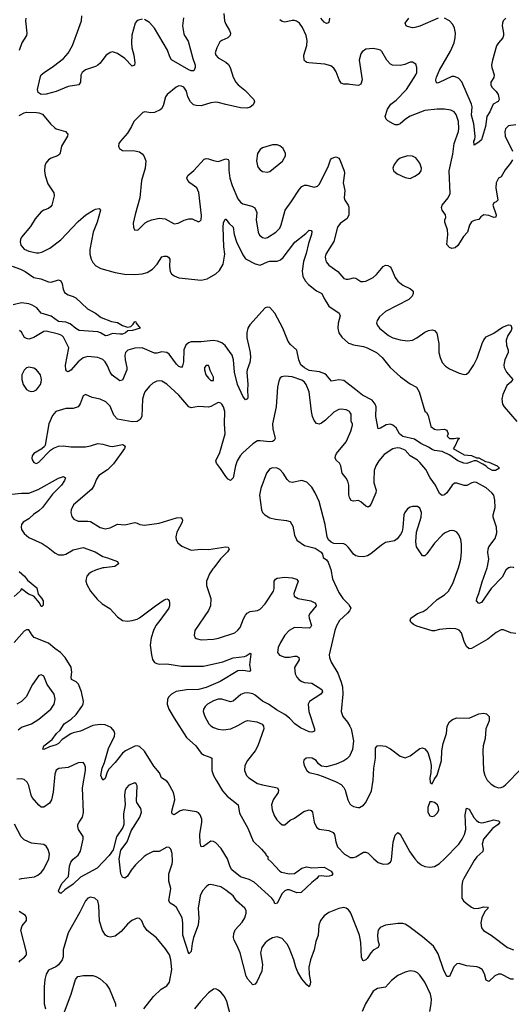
# Model space of a CAD drawing. Header units: inches. Extents: x 1834610 to 2027685, y 642842 to 774116.
# Tile 427 of 632: x 1997314 to 2001313, y 696447 to 704459. Entities that reach past the tile are written whole.
import ezdxf

# ---------------------------------------------------------------- set-up
doc = ezdxf.new("R2010")
doc.units = ezdxf.units.IN
doc.header["$MEASUREMENT"] = 0
for name, color, linetype in [('B9699', 7, 'Continuous'), ('B9790', 7, 'Continuous'), ('C0609', 7, 'Continuous'), ('C0700', 7, 'Continuous')]:
    doc.layers.add(name, color=color, linetype=linetype)

msp = doc.modelspace()

# ---------------------------------------------------------------- linework, layer by layer
at = {"layer": 'B9699', "color": 5}
for points, elevation in [([(1997310.6, 699970), (1997353.4, 699930), (1997377.1, 699897.1), (1997455.1, 699835.1), (1997464.9, 699784.9), (1997492, 699752), (1997504, 699730), (1997504.7, 699695.3), (1997495.3, 699684.7), (1997490, 699684), (1997474.8, 699714.8), (1997430, 699769), (1997385.6, 699785.6), (1997330, 699828), (1997318, 699810), (1997270, 699765.2)], 220), ([(1998002.3, 700000), (1997990, 699998.5), (1997930, 699979.6), (1997897, 699963), (1997876.5, 699950), (1997861.5, 699930), (1997854, 699910), (1997852.9, 699890), (1997861.8, 699861.8), (1997890.2, 699810.2), (1997944.5, 699744.4), (1997986.1, 699706.1), (1998046.9, 699666.9), (1998110, 699600.5), (1998150, 699570.5), (1998190, 699565.3), (1998230, 699570.3), (1998270, 699582.3), (1998290, 699591.7), (1998418.7, 699690), (1998490, 699737.6), (1998510, 699747.7), (1998521.1, 699741.1), (1998530, 699731), (1998532.9, 699710), (1998533.4, 699690), (1998526.7, 699670), (1998455.2, 699570), (1998420.7, 699530), (1998401.6, 699490), (1998382.8, 699430), (1998376.9, 699370), (1998385.3, 699290), (1998394.2, 699254.2), (1998410, 699228.9), (1998430, 699219), (1998450, 699215.5), (1998510, 699216.8), (1998630, 699199.7), (1998810, 699198.3), (1998965.7, 699234.3), (1999050, 699267.6), (1999142.2, 699277.7), (1999157.2, 699282.7), (1999190, 699304.7), (1999195.2, 699295.2), (1999183.1, 699210), (1999193.2, 699166.8), (1999190, 699158), (1999184.7, 699155.3), (1999130, 699163.1), (1999090, 699160.3), (1998946.1, 699073.9), (1998830, 699023.9), (1998768.9, 699008.9), (1998670, 699006.2), (1998588.1, 698991.9), (1998550, 698971), (1998527.4, 698950), (1998517.4, 698930), (1998514.6, 698890), (1998527.6, 698850), (1998570, 698774.9), (1998670, 698619.5), (1998746.7, 698550), (1998790, 698492), (1998810, 698477.6), (1998870, 698456.3), (1998876.3, 698450), (1998877.3, 698350), (1998891.4, 698310), (1998912.8, 698270), (1998965.4, 698185.4), (1999001.7, 698141.7), (1999092.7, 698070), (1999102.9, 698002.9), (1999170, 697880.7), (1999214.1, 697774.1), (1999282, 697710), (1999316, 697670), (1999319.6, 697659.6), (1999332, 697650), (1999334, 697630), (1999363.6, 697603.6), (1999391.3, 697570), (1999430, 697531), (1999443.4, 697523.4), (1999510, 697507.7), (1999550, 697510.8), (1999610, 697556.3), (1999650, 697566.4), (1999690, 697558.7), (1999790, 697563.1), (1999848.4, 697530), (1999862, 697510), (1999850, 697496), (1999832, 697490), (1999808.1, 697488.2), (1999770, 697493.3), (1999744.7, 697490), (1999731, 697470), (1999690, 697439.3), (1999604.2, 697355.8), (1999570, 697354.8), (1999510, 697378.5), (1999490, 697378.5), (1999470, 697370.8), (1999450.2, 697349.8), (1999410, 697269.6), (1999390, 697266), (1999382.2, 697290), (1999366.2, 697310), (1999221.1, 697441), (1999182.2, 697462.3), (1999110, 697485.7), (1999040.4, 697540.4), (1999025.4, 697565.4), (1999005.6, 697630), (1998954.1, 697714.1), (1998910, 697760.4), (1998890, 697773.3), (1998870, 697773.6), (1998810, 697732.3), (1998789.7, 697729.7), (1998782.2, 697762.2), (1998780.8, 697830), (1998797.1, 697930), (1998794.7, 697954.7), (1998783.1, 697990), (1998770, 698005.1), (1998752.3, 698012.3), (1998650, 698031), (1998618.6, 698021.4), (1998570, 697989.6), (1998556, 697996), (1998551.8, 698011.8), (1998554, 698030), (1998575.7, 698110), (1998574.7, 698134.7), (1998565.2, 698170), (1998521.1, 698250), (1998510, 698262.3), (1998468.9, 698288.9), (1998450.5, 698330), (1998404.6, 698384.6), (1998330, 698505.7), (1998290, 698545.1), (1998270, 698550.9), (1998250, 698547.6), (1998176, 698510), (1998150.2, 698490), (1998090, 698413.5), (1998039.8, 698360.2), (1998025.1, 698334.9), (1998010, 698284.5), (1997989.8, 698269.8), (1997975.4, 698310), (1997985.5, 698370), (1998004.8, 698415.2), (1998038.1, 698530), (1998084.6, 698630), (1998087, 698650), (1998083.1, 698670), (1998058.5, 698698.5), (1998010, 698722), (1997970, 698723.8), (1997910, 698716.8), (1997810, 698670.7), (1997750, 698656.2), (1997730, 698647.1), (1997658.9, 698601), (1997630.6, 698569.4), (1997610, 698557.8), (1997557.3, 698542.7), (1997510, 698519.3), (1997503.9, 698523.9), (1997512, 698550), (1997577.9, 698602.1), (1997615.1, 698650), (1997643.1, 698676.9), (1997675.8, 698730), (1997731.9, 698768.1), (1997774.6, 698805.4), (1997820.4, 698870), (1997830.9, 698890), (1997833.5, 698910), (1997815.8, 698990), (1997792, 699052), (1997774, 699070), (1997735.8, 699090), (1997733.8, 699110), (1997739.2, 699150), (1997733.3, 699190), (1997683.7, 699270), (1997647.4, 699310), (1997601.5, 699341.5), (1997550, 699386.6), (1997431.3, 699431.3), (1997414.7, 699450), (1997390, 699494), (1997370, 699495.6), (1997350, 699482.4), (1997270.2, 699390)], 240), ([(1998892.5, 700000), (1998884.9, 699990), (1998858.3, 699950), (1998841.1, 699910), (1998834.9, 699890), (1998834.7, 699854.7), (1998869.1, 699750), (1998865.8, 699690), (1998849.4, 699650.6), (1998740.3, 699490), (1998732.7, 699450), (1998742, 699430), (1998750, 699423.8), (1998791.9, 699411.8), (1998890, 699417.7), (1998932.7, 699427.3), (1999064.5, 699470), (1999089.8, 699490.2), (1999107.2, 699512.8), (1999135.4, 699584.6), (1999150, 699612.4), (1999166, 699630), (1999190, 699643.7), (1999250, 699650.3), (1999270, 699662), (1999310, 699707), (1999378.4, 699810), (1999385, 699830), (1999385.7, 699890), (1999394, 699906), (1999410, 699914.9), (1999470, 699923.6), (1999530, 699916.5), (1999567, 699907), (1999579.3, 699890), (1999544.6, 699790), (1999548, 699768), (1999581, 699750), (1999684, 699730), (1999714.4, 699714.4), (1999722.9, 699702.9), (1999726.7, 699690), (1999676.9, 699630), (1999667.4, 699610), (1999668.9, 699590), (1999687, 699530), (1999682, 699518), (1999671.2, 699508.8), (1999550, 699512.9), (1999507.2, 699490), (1999470, 699449.6), (1999435.3, 699390), (1999416, 699350), (1999410.4, 699310.4), (1999428.1, 699288.2), (1999470, 699273.1), (1999510, 699273.2), (1999550, 699281.3), (1999570, 699280.6), (1999584.7, 699270), (1999587.6, 699250), (1999549.1, 699189.1), (1999556.3, 699136.3), (1999568.3, 699108.3), (1999586.7, 699086.7), (1999610, 699072.9), (1999630, 699066), (1999690, 699059), (1999772.4, 699010), (1999777, 698990), (1999764.2, 698970), (1999672.2, 698910), (1999662.3, 698890), (1999665.2, 698830), (1999711.6, 698690), (1999711.5, 698668.5), (1999690, 698661), (1999670, 698664.8), (1999597.8, 698697.8), (1999552, 698730), (1999510, 698774.2), (1999470, 698804.8), (1999403.5, 698843.5), (1999337.6, 698890), (1999290, 698913.8), (1999230, 698961.5), (1999210, 698972.9), (1999170, 698982.7), (1999139.9, 698980.1), (1999112.3, 698967.7), (1999050, 698912.6), (1999030, 698909.7), (1998959, 698930), (1998930, 698930.7), (1998890, 698917.4), (1998842.4, 698890), (1998822.4, 698870), (1998810.4, 698850), (1998808.2, 698830), (1998821.3, 698790), (1998853.4, 698730), (1998870, 698712), (1998890, 698699.6), (1998930, 698686.3), (1998970, 698680.3), (1999030.7, 698689.3), (1999090, 698716), (1999150, 698750.3), (1999170, 698756), (1999244.6, 698744.6), (1999285.5, 698725.5), (1999298, 698710), (1999300.4, 698690), (1999251.6, 698550), (1999230.3, 698510), (1999167.8, 698430), (1999145.3, 698390), (1999142.8, 698350), (1999159.6, 698310), (1999178.4, 698290), (1999250, 698244.4), (1999290, 698232.4), (1999410.5, 698210), (1999420.3, 698190), (1999416.9, 698170), (1999376.9, 698110), (1999363.1, 698070), (1999368.8, 698030), (1999384.8, 697984.8), (1999407, 697947), (1999430, 697923), (1999450, 697908.4), (1999470, 697908.2), (1999514.9, 697945.1), (1999550, 697962), (1999625.2, 698014.8), (1999670, 698030.3), (1999684.7, 698024.7), (1999696.4, 698010), (1999710.2, 697930.2), (1999730, 697888.4), (1999751.4, 697871.4), (1999830, 697860.8), (1999864, 697844.1), (1999874, 697830), (1999884.7, 697770), (1999900.3, 697730), (1999957.6, 697670), (2000000, 697643.9)], 260), ([(1999839.4, 700000), (1999844.7, 699984.7), (1999859.3, 699910), (1999910, 699798.8), (1999943, 699750), (1999990, 699704), (2000000, 699685.1)], 280), ([(2000000, 699654), (1999998, 699650), (1999980.4, 699630), (1999916.5, 699570), (1999891.9, 699528.1), (1999878.6, 699490), (1999832.8, 699290), (1999834.3, 699270), (1999847.8, 699230), (1999901.9, 699141.9), (1999930.2, 699069.8), (1999939.4, 699030), (1999944, 698970), (1999928.9, 698830), (1999942, 698790), (1999982.2, 698742.2), (2000000, 698709.2)], 280), ([(1997300.6, 698679.4), (1997330, 698703.1), (1997410, 698730.3), (1997470, 698767.4), (1997568, 698850), (1997594.5, 698890), (1997603.5, 698930), (1997596, 698970), (1997538.3, 699050), (1997510, 699117.2), (1997490, 699129.3), (1997470, 699122.7), (1997417.6, 699050), (1997367.2, 698950), (1997330.2, 698909.8), (1997291.1, 698888.9)], 260), ([(2000000, 698471.6), (1999999.3, 698470), (1999975.1, 698444.9), (1999951.5, 698428.5), (1999890, 698400.5), (1999810, 698378.4), (1999770, 698383.7), (1999744, 698404), (1999726.6, 698430), (1999694, 698450), (1999670, 698453.3), (1999644.7, 698450), (1999625.3, 698434.7), (1999623.8, 698416.2), (1999628.7, 698390), (1999650.6, 698350), (1999670, 698333), (1999737.3, 698317.3), (1999781.7, 698301.7), (1999890, 698256.4), (1999930, 698234.9), (1999951.5, 698211.5), (1999963.1, 698190), (1999982.4, 698110), (1999998.8, 698078.8), (2000000, 698077.7)], 280), ([(2000000, 697202), (1999990, 697216.3), (1999970, 697229.7), (1999950, 697234.3), (1999910, 697225.7), (1999830, 697193.1), (1999790, 697167.1), (1999760.7, 697130), (1999748, 697090), (1999741.2, 697010), (1999722.9, 696957.1), (1999708.5, 696890), (1999679.3, 696810), (1999665.6, 696750), (1999669.2, 696689.2), (1999678.8, 696630), (1999678.4, 696610), (1999670, 696589.3), (1999650, 696605.1), (1999610, 696655.8), (1999578, 696710), (1999561, 696750), (1999545.3, 696810), (1999506.9, 696906.9), (1999490, 696937), (1999450, 696981.6), (1999410, 696996.3), (1999370, 696988.2), (1999337.1, 696970), (1999310, 696946.3), (1999283.2, 696910), (1999273.6, 696866.4), (1999288.3, 696770), (1999283.2, 696716.8), (1999243.8, 696630), (1999230, 696612.3), (1999210, 696606.6), (1999170, 696651.8), (1999155.5, 696675.5), (1999106.8, 696866.8), (1999084, 696924), (1999058.5, 696970), (1999053.1, 696990), (1999055.8, 697024.2), (1999067.9, 697052.1), (1999123.9, 697116), (1999145.7, 697150), (1999156.9, 697190), (1999155.4, 697210), (1999144.7, 697230), (1999079.1, 697290), (1999049.7, 697330), (1998990, 697376.4), (1998950, 697403.5), (1998870, 697422.9), (1998850, 697419.5), (1998830, 697402.4), (1998801.5, 697370), (1998782.9, 697330), (1998765, 697230), (1998771, 697149), (1998765.4, 697090), (1998726.9, 696990), (1998716.7, 696943.3), (1998710, 696878), (1998690, 696859), (1998642.1, 697010), (1998642.4, 697110), (1998635.9, 697150), (1998590, 697234.7), (1998570, 697252.6), (1998538, 697270), (1998527.1, 697290), (1998543.7, 697390), (1998527, 697450), (1998526.3, 697510), (1998555.8, 697590), (1998558.2, 697610), (1998553.7, 697673.7), (1998543.7, 697710), (1998530, 697722), (1998510, 697725.1), (1998450, 697691.3), (1998401, 697690), (1998350, 697666.4), (1998326, 697650), (1998257.1, 697582.9), (1998221.5, 697538.5), (1998190, 697489.2), (1998170, 697472.7), (1998150, 697481.2), (1998137.6, 697510), (1998124.7, 697630), (1998138, 697702), (1998189.6, 697770), (1998220.5, 697859.5), (1998293, 697970), (1998305.1, 698010), (1998300.1, 698040.1), (1998268.6, 698088.5), (1998264.2, 698104.2), (1998270, 698226), (1998261.5, 698241.5), (1998250, 698249.3), (1998203, 698230), (1998183.7, 698210), (1998173.1, 698190), (1998166.9, 698150), (1998173.1, 698070), (1998158.3, 697998.3), (1998160.5, 697910), (1998152.7, 697887.3), (1998102.4, 697810), (1998075.6, 697704.4), (1998042, 697658), (1997945.3, 697554.7), (1997810, 697482), (1997750, 697425), (1997681.4, 697378.6), (1997650, 697349.3), (1997636.5, 697356.5), (1997629.7, 697370), (1997656, 697430), (1997711.4, 697488.6), (1997718.8, 697570), (1997730, 697603.8), (1997750, 697627.2), (1997790, 697661.1), (1997807.7, 697692.3), (1997831.5, 697790), (1997830, 697812.3), (1997793.5, 697870), (1997787.1, 697892.9), (1997788.2, 697910), (1997796.9, 697930), (1997824, 697970), (1997833, 698007), (1997824.5, 698210), (1997850.7, 698350), (1997850, 698378), (1997842, 698402), (1997830, 698414.5), (1997790, 698413.3), (1997710, 698374.2), (1997633.1, 698366.9), (1997610, 698352), (1997600.8, 698319.2), (1997586.4, 698173.6), (1997573.7, 698110), (1997555.6, 698084.4), (1997510, 698051.5), (1997490, 698051.5), (1997470, 698067.8), (1997416, 698130), (1997406.4, 698150), (1997390, 698226.6), (1997374.1, 698254.1), (1997350, 698275.4), (1997330, 698282.3), (1997290, 698278.7)], 260), ([(1997310, 697465.5), (1997330, 697472.2), (1997434.6, 697485.4), (1997462.5, 697497.5), (1997490, 697520.5), (1997511.8, 697548.2), (1997551.1, 697630), (1997556.4, 697670), (1997547.2, 697707.2), (1997530, 697734.5), (1997510, 697747.8), (1997410, 697759.8), (1997350, 697784.4), (1997325.1, 697810), (1997272.5, 697912.5)], 280), ([(1998323.7, 696410), (1998402.4, 696510), (1998465.1, 696570), (1998510, 696596.4), (1998532.7, 696627.3), (1998552.1, 696730), (1998544.7, 696810), (1998532.4, 696850), (1998500.4, 696899.6), (1998428.5, 696988.5), (1998350, 697047.8), (1998325.5, 697085.5), (1998306.9, 697126.9), (1998290, 697144.5), (1998270, 697147.6), (1998225.5, 697130), (1998190, 697098.7), (1998139.5, 697040.5), (1998090, 697000.5), (1998050, 696992.8), (1998030, 696998), (1998012, 697010), (1997987.7, 697047.7), (1997964.7, 697124.7), (1997958.3, 697250), (1997950, 697289), (1997925.2, 697310), (1997890, 697318.9), (1997870, 697311.1), (1997849.1, 697290), (1997804.2, 697195.8), (1997709.2, 697030), (1997666.7, 696890), (1997667.5, 696832.5), (1997659.3, 696810), (1997630, 696769.2), (1997608.3, 696751.7), (1997550, 696725.2), (1997528.4, 696691.6), (1997519.5, 696650), (1997514.6, 696590), (1997514, 696450), (1997525.3, 696410)], 280), ([(1997309.4, 696790), (1997317, 696803), (1997354, 696830), (1997369.2, 696850), (1997369.3, 696870.7), (1997324.4, 697050), (1997333.7, 697086.3), (1997369.5, 697130), (1997369.5, 697150), (1997360.9, 697170), (1997310, 697201.6)], 280), ([(1997670, 696364.4), (1997733.7, 696530), (1997769.6, 696650.4), (1997787.6, 696672.4), (1997802.5, 696677.5), (1997830, 696683), (1997910, 696680.5), (1997934.6, 696674.6), (1997970, 696654.8), (1998018.8, 696610), (1998044, 696570), (1998094.8, 696450), (1998094.8, 696430)], 280), ([(1999066.5, 696210), (1999000.5, 696470), (1998979.6, 696510), (1998950, 696546.6), (1998930, 696563.7), (1998910, 696572.7), (1998890, 696569.4), (1998850, 696539.5), (1998784.4, 696470), (1998736.4, 696410)], 280)]:
    msp.add_lwpolyline(points, dxfattribs=dict(at, elevation=elevation))
at = {"layer": 'B9790', "color": 5}
for points, elevation in [([(1997364.2, 704470), (1997361.7, 704450), (1997373.7, 704350), (1997370.4, 704330), (1997332.4, 704270), (1997310, 704209)], 240), ([(1998310, 704463.6), (1998270, 704451.6), (1998252.4, 704430), (1998226.3, 704333.7), (1998222.6, 704270), (1998227.3, 704230), (1998243.2, 704170), (1998250.2, 704109.8), (1998247.7, 704090), (1998230, 704081.1), (1998170, 704142.7), (1998110, 704184.8), (1998070, 704196.4), (1998050, 704191.2), (1998014, 704166), (1997970, 704105.6), (1997951.2, 704088.8), (1997930, 704077.4), (1997850.7, 704050), (1997823.1, 704030), (1997811.6, 704008.5), (1997808.2, 703950), (1997794.8, 703930), (1997710, 703914.7), (1997610, 703874), (1997530, 703852), (1997488.7, 703850), (1997465.8, 703865.8), (1997458, 703890), (1997482.3, 703997.7), (1997489.5, 704010), (1997514.5, 704030), (1997590, 704079.5), (1997670, 704141.8), (1997710, 704186.3), (1997745, 704250), (1997796.8, 704390), (1997816.1, 704450), (1997820.4, 704490)], 240), ([(1998974.5, 704510), (1998980.2, 704450), (1998990, 704422), (1999021.8, 704370), (1999028, 704350), (1999025.3, 704330), (1999006.4, 704310), (1998959.1, 704290), (1998942, 704278), (1998916.9, 704230), (1998905.7, 704190), (1998910.3, 704170), (1998927.6, 704147.6), (1998992.5, 704112.5), (1999013.8, 704093.9), (1999026, 704070), (1999051.3, 703990), (1999072.4, 703950), (1999090.3, 703930), (1999146.2, 703886.2), (1999219.5, 703810), (1999223.7, 703790), (1999213.1, 703766.9), (1999190, 703746.3), (1999161.1, 703738.9), (1999110, 703742.5), (1998990, 703768.5), (1998930, 703786.1), (1998910, 703787.5), (1998870, 703782.3), (1998790, 703759.1), (1998750, 703759.4), (1998727.2, 703767.2), (1998703.5, 703790), (1998682.7, 703830), (1998670, 703876), (1998650, 703909.6), (1998630, 703918.9), (1998610, 703920.5), (1998586, 703910), (1998512.7, 703850), (1998501.3, 703830), (1998481.5, 703758.5), (1998466.6, 703733.4), (1998455.8, 703724.2), (1998410, 703703.5), (1998381.7, 703701.7), (1998331, 703709), (1998316, 703704), (1998244, 703630), (1998224.9, 703590), (1998190, 703536), (1998133.4, 703470), (1998122, 703450), (1998117.3, 703430), (1998120.5, 703420.5), (1998126, 703410), (1998150, 703393.4), (1998250, 703390.4), (1998290, 703382.4), (1998310, 703368.2), (1998324.9, 703350), (1998339.5, 703310), (1998334.4, 703250), (1998305.3, 703150), (1998292.2, 703010), (1998253.2, 702873.2), (1998238, 702802), (1998239.3, 702770), (1998248.7, 702748.7), (1998270, 702744.9), (1998279, 702750), (1998335.2, 702804.8), (1998359.3, 702820.7), (1998388.5, 702831.5), (1998450, 702842.6), (1998498.5, 702838.5), (1998570, 702798.7), (1998603, 702803), (1998652.1, 702827.9), (1998690, 702838.7), (1998717.2, 702837.2), (1998770, 702814.8), (1998779.5, 702820.5), (1998790, 702831.3), (1998794.3, 702865.7), (1998772.5, 703052.5), (1998756.3, 703090), (1998697.6, 703130), (1998681.3, 703150), (1998674.7, 703170), (1998681.6, 703190), (1998730, 703230.4), (1998815.6, 703324.4), (1998830, 703330.3), (1998850, 703327.6), (1998890, 703311.8), (1998930, 703305.5), (1998990, 703325.8), (1999010, 703320.3), (1999016.3, 703310), (1999014.5, 703234.5), (1999023.1, 703170), (1999042.9, 703110), (1999090, 703000.4), (1999110, 702972.9), (1999130, 702959.2), (1999202.1, 702942.1), (1999227.6, 702927.6), (1999242.4, 702890), (1999239.1, 702830), (1999253.1, 702730), (1999265.6, 702705.6), (1999290, 702685.3), (1999310, 702681.7), (1999330, 702687.6), (1999398, 702730), (1999430, 702761.6), (1999442.2, 702790), (1999474, 702910), (1999523.3, 702976.7), (1999590, 703080.4), (1999610, 703102.4), (1999630, 703112.2), (1999650, 703112.2), (1999710, 703096.4), (1999735.8, 703104.2), (1999750, 703117.1), (1999770, 703152.7), (1999827.2, 703270), (1999842.8, 703317.2), (1999851.4, 703328.5), (1999870, 703338), (1999890, 703343), (1999898.7, 703338.7), (1999910, 703330.7), (1999917.4, 703317.4), (1999954, 703230), (1999955.6, 703210), (1999946.5, 703130), (1999959.6, 703070), (1999954.6, 703010), (1999959.5, 702990), (1999987.6, 702950), (1999992.7, 702932.7), (1999991.3, 702870), (1999977.9, 702842.1), (1999920.7, 702799.2), (1999899.7, 702770), (1999870, 702655.1), (1999805.8, 702550), (1999800.3, 702530), (1999800.9, 702510), (1999808.3, 702488.3), (1999830, 702461.3), (1999901.1, 702410), (1999950, 702354), (1999970, 702347), (1999987.2, 702347.2), (2000000, 702350.7)], 260), ([(1998646.4, 704473.6), (1998639.8, 704410), (1998650, 704342.8), (1998654, 704330), (1998684.3, 704284.3), (1998722.6, 704142.6), (1998741.5, 704090), (1998742.9, 704070), (1998730, 704042.3), (1998710, 704042.5), (1998690, 704050.8), (1998550, 704131.5), (1998535.5, 704155.6), (1998515.9, 704210), (1998410, 704391), (1998370, 704434.8), (1998330, 704459.7)], 240), ([(2000000, 703932.1), (1999990, 703933.5), (1999950, 703932.8), (1999930, 703942.4), (1999913.7, 703970), (1999890, 704033.6), (1999870, 704064.2), (1999844.1, 704084.1), (1999797.4, 704097.4), (1999666.9, 704106.9), (1999649.8, 704109.8), (1999638.2, 704118.2), (1999628.9, 704130), (1999625.2, 704170), (1999650.6, 704250), (1999652.3, 704290), (1999646, 704330), (1999616.2, 704396.2), (1999590, 704429.7), (1999566, 704446), (1999550, 704452), (1999530, 704451.9), (1999470, 704438.8), (1999450, 704442.7), (1999430, 704458.7)], 260), ([(1999835.8, 704470), (1999830, 704435.3), (1999822, 704430), (1999810, 704426.6), (1999790, 704439.6), (1999764.2, 704470)], 240), ([(1997310, 703678), (1997350, 703701.6), (1997370, 703706), (1997450, 703703.8), (1997470, 703701.6), (1997498.8, 703690), (1997564.9, 703610), (1997599.9, 703579.9), (1997611.9, 703571.9), (1997686, 703550), (1997707.1, 703527.1), (1997703.8, 703510), (1997653.4, 703430), (1997644.2, 703375.8), (1997637.5, 703362.5), (1997622.8, 703350), (1997570, 703331.3), (1997550, 703317.6), (1997526.7, 703290), (1997518.7, 703270), (1997514.9, 703230), (1997522, 703190), (1997543.9, 703123.9), (1997591.5, 703050), (1997593.6, 703026.4), (1997574.9, 702950), (1997565, 702935), (1997550, 702922.3), (1997511.4, 702908.6), (1997490, 702894), (1997441.5, 702838.5), (1997403.2, 702776.8), (1997328.9, 702690), (1997320.3, 702670), (1997318, 702650), (1997324, 702624), (1997350, 702592.7), (1997390, 702576.5), (1997450, 702561.5), (1997470, 702560.9), (1997493.8, 702566.2), (1997560.1, 702599.9), (1997650, 702668.5), (1997790, 702817.6), (1997852.4, 702870), (1997914, 702910), (1997930, 702917.6), (1997962, 702922), (1997970, 702918), (1997972.7, 702910), (1997945.7, 702810), (1997913.1, 702730), (1997884.4, 702590), (1997886, 702550), (1997895.8, 702510), (1997910, 702482), (1997934.9, 702454.9), (1997975.3, 702435.3), (1998090, 702401.5), (1998167.1, 702387.1), (1998250, 702384.9), (1998309.8, 702390.2), (1998350, 702400.9), (1998395.1, 702430), (1998432.8, 702470), (1998471.3, 702528.7), (1998490, 702535.3), (1998510, 702533.7), (1998525.5, 702525.5), (1998534.9, 702510), (1998534.2, 702450), (1998539.7, 702410), (1998550.2, 702390.2), (1998570, 702373.8), (1998610, 702358.8), (1998790, 702340.2), (1998838.4, 702350), (1998909.8, 702390.2), (1998940.7, 702419.3), (1998968.7, 702470), (1998983.7, 702550), (1998973.8, 702610), (1998969.1, 702770.9), (1998973.1, 702806.9), (1998985.6, 702834.4), (1998990, 702836.3), (1999019.7, 702799.7), (1999051.6, 702770), (1999059.8, 702710), (1999077, 702650), (1999130, 702544.2), (1999150, 702514), (1999230, 702471.8), (1999270, 702462.2), (1999330.5, 702489.5), (1999350, 702493.7), (1999410, 702493.7), (1999436.2, 702503.8), (1999456.6, 702523.4), (1999552.1, 702647.9), (1999641.4, 702718.6), (1999670, 702746.8), (1999684.7, 702744.7), (1999690, 702734), (1999688, 702710), (1999662.5, 702637.5), (1999643.8, 702556.2), (1999622.3, 702490), (1999613.1, 702413.1), (1999618.5, 702370), (1999638.3, 702330), (1999663.4, 702303.4), (1999730, 702252.9), (1999772.1, 702232.1), (1999790.3, 702190), (1999830, 702128.4), (1999914, 702070), (1999921.6, 702050), (1999904, 701990), (1999901.5, 701950), (1999911.7, 701910), (1999935.4, 701875.4), (1999990, 701827.4), (2000000, 701824.1)], 240), ([(1997254.4, 702454.4), (1997320.5, 702430), (1997359.5, 702410), (1997430, 702360.2), (1997486.8, 702350), (1997550, 702325.2), (1997570, 702324), (1997630, 702341.6), (1997650, 702334.8), (1997659.3, 702310), (1997666.7, 702266.7), (1997679.9, 702239.9), (1997710, 702219.1), (1997750, 702207.7), (1997770, 702196.3), (1997866.6, 702106.6), (1997931.3, 702070), (1997976.3, 702036.3), (1998062.5, 702002.5), (1998110, 701996), (1998150.6, 701970.6), (1998190, 701956.3), (1998217.5, 701962.5), (1998238.6, 701981.4), (1998250, 702002), (1998259.6, 701999.6), (1998262, 701990), (1998294, 701950), (1998231.3, 701930), (1998194, 701926), (1998174, 701910), (1998150, 701901.3), (1998130, 701899.6), (1998070, 701906.6), (1998030, 701889.3), (1998012.8, 701887.2), (1997971.7, 701911.7), (1997950, 701918.4), (1997798, 701930), (1997770, 701945.1), (1997723.9, 701983.9), (1997690, 701996.8), (1997630, 702002.6), (1997570, 702045.6), (1997490, 702069.7), (1997453, 702113), (1997416.3, 702136.3), (1997390, 702145.7), (1997330, 702153.6), (1997262.3, 702137.7)], 220), ([(2000000, 701485.1), (1999950, 701522), (1999910, 701527.8), (1999850, 701516.9), (1999810, 701567.1), (1999796.9, 701576.9), (1999752.6, 701592.6), (1999670, 701605.1), (1999630, 701625.2), (1999602.2, 701650), (1999585.1, 701690), (1999569.3, 701769.3), (1999516.9, 701816.9), (1999499.4, 701839.4), (1999455.3, 701950), (1999389.8, 702069.8), (1999350, 702116.9), (1999330, 702119.6), (1999310, 702113.6), (1999185.4, 701974.6), (1999170, 701949.4), (1999163, 701910), (1999162.6, 701870), (1999189.6, 701750), (1999192, 701710), (1999185.4, 701670), (1999163.7, 701610), (1999161.5, 701590), (1999171.2, 701490), (1999166.5, 701446.5), (1999170, 701386), (1999166.4, 701373.6), (1999150, 701365.2), (1999130, 701396), (1999085, 701490), (1999061.3, 701590), (1999052.7, 701690), (1999043.7, 701730), (1998987.1, 701807), (1998958, 701830), (1998923.5, 701843.5), (1998887.8, 701847.8), (1998790, 701836.3), (1998710, 701837), (1998687, 701830), (1998665.2, 701810), (1998650, 701772.3), (1998646.2, 701673.8), (1998638, 701642), (1998630, 701629.7), (1998610, 701637.7), (1998590, 701656.4), (1998530, 701737.3), (1998510, 701750.8), (1998470, 701755.1), (1998430, 701745.3), (1998410, 701745.3), (1998310, 701788.6), (1998250, 701785.6), (1998193.4, 701770), (1998174.9, 701750), (1998170.2, 701729.8), (1998171.9, 701690), (1998186.5, 701630), (1998186.9, 701610), (1998150, 701526.6), (1998130, 701521.3), (1998065.7, 701565.7), (1998049.9, 701589.9), (1998030, 701641.3), (1998010, 701676), (1997990, 701695.1), (1997950, 701709.7), (1997870, 701719.1), (1997830, 701706.4), (1997790, 701675.1), (1997730, 701607.1), (1997710, 701593.3), (1997697.6, 701597.6), (1997688.9, 701608.9), (1997686.7, 701646.7), (1997713, 701790), (1997670, 701875.8), (1997656.9, 701890), (1997630, 701900.2), (1997530, 701923.5), (1997510, 701920.9), (1997430, 701872.9), (1997390, 701859.8), (1997370, 701863.5), (1997353.8, 701873.8), (1997330, 701917), (1997312.7, 701930)], 240), ([(2000000, 701265.2), (1999996.9, 701270), (1999970, 701285.1), (1999930, 701290.9), (1999910, 701287.1), (1999870, 701265.4), (1999801, 701199), (1999770, 701175.6), (1999750, 701168.3), (1999730, 701172.8), (1999710, 701196.2), (1999697.3, 701230), (1999688.1, 701270), (1999668.5, 701430), (1999645.1, 701490), (1999631, 701510), (1999610, 701525.3), (1999530, 701553.3), (1999470, 701558.4), (1999447.7, 701552.3), (1999434.4, 701545.6), (1999422.4, 701517.6), (1999411.9, 701468.2), (1999400.2, 701310), (1999370.2, 701170), (1999372.4, 701130), (1999391.7, 701050), (1999385.5, 701034.5), (1999370, 701025.4), (1999350, 701023.1), (1999270, 701033.1), (1999249.1, 701030.9), (1999210, 701007.6), (1999130, 700935.1), (1999107.9, 700910), (1999083.5, 700870), (1999070.2, 700830), (1999051.9, 700730), (1999030, 700709.4), (1999010, 700720.9), (1998990, 700742.9), (1998948.2, 700808.2), (1998915.1, 700850), (1998909.7, 700870), (1998942.6, 700937.4), (1998985.3, 701090), (1998979.7, 701170), (1998983.1, 701270), (1998971.2, 701310), (1998957.6, 701330), (1998950, 701338.4), (1998930, 701342.9), (1998870, 701311.2), (1998850, 701306.4), (1998770, 701312.1), (1998710, 701300.5), (1998690, 701309.7), (1998610, 701403.9), (1998510, 701494), (1998470, 701516.3), (1998450, 701520.5), (1998430, 701518), (1998398.4, 701501.6), (1998370, 701478), (1998332.8, 701430), (1998323.2, 701410), (1998313.8, 701370), (1998309.1, 701230), (1998294.7, 701205.3), (1998270, 701189), (1998230, 701186.3), (1998110, 701208.5), (1998080.4, 701240.4), (1998050, 701314), (1998014.5, 701350), (1997970, 701371.1), (1997905.1, 701385.1), (1997850, 701409.4), (1997830, 701399), (1997805.9, 701334.1), (1997790, 701309.7), (1997750, 701295.8), (1997690, 701296.1), (1997608, 701270), (1997581.8, 701238.2), (1997551.3, 701170), (1997522, 700998), (1997514.9, 700985.1), (1997493.2, 700966.8), (1997430, 700929.2), (1997416.3, 700910), (1997413, 700890), (1997416.7, 700876.7), (1997430, 700854.8), (1997442, 700850), (1997450, 700848), (1997470, 700857.3), (1997563.9, 700956.1), (1997588.2, 700971.8), (1997630.9, 700989.1), (1997670, 700992.4), (1997730, 700984.4), (1997850, 700984), (1997890, 700990.3), (1997950, 701011.3), (1997990, 701006), (1998047.8, 700987.8), (1998070, 700985.4), (1998150, 701002), (1998159.3, 700999.3), (1998172.2, 700990), (1998167.2, 700970), (1998076.3, 700843.7), (1998030, 700796.5), (1997958, 700750), (1997939.3, 700720.7), (1997920.8, 700670), (1997900.7, 700639.3), (1997752.2, 700510), (1997732.2, 700470), (1997730.4, 700450), (1997737.3, 700417.3), (1997753.7, 700393.7), (1997790, 700378.7), (1997870, 700379.7), (1997890, 700376.2), (1997970, 700326.9), (1998010, 700317.3), (1998050, 700324.9), (1998110, 700354.9), (1998170, 700348.8), (1998250, 700368.7), (1998270, 700363.1), (1998291, 700350), (1998330, 700345.5), (1998450, 700363.5), (1998590, 700405.7), (1998627.5, 700407.5), (1998638, 700390), (1998635.8, 700370), (1998594, 700290), (1998584.4, 700250), (1998587, 700227), (1998601.7, 700201.7), (1998633.8, 700173.8), (1998710, 700143.1), (1998789.7, 700150.3), (1998850, 700149.2), (1998990, 700170.2), (1999010, 700166.8), (1999018.4, 700150), (1999004.9, 700130), (1998947.6, 700072.4), (1998892.5, 700000)], 260), ([(2000000, 700564.3), (1999996.9, 700570), (1999992.1, 700592.1), (1999990.8, 700670), (1999983.2, 700703.2), (1999969, 700729), (1999936.4, 700770), (1999926.6, 700830), (1999916.9, 700850), (1999892.1, 700872.1), (1999881.3, 700890), (1999882.6, 700910), (1999891.2, 700930), (1999970, 701023.8), (2000000, 701091.1)], 260), ([(2000000, 700150.7), (1999987.2, 700167.2), (1999966.6, 700186.6), (1999950, 700193.6), (1999870, 700196.3), (1999846.9, 700206.9), (1999826, 700226), (1999814.7, 700250), (1999798.9, 700350), (1999750, 700539), (1999717.6, 700610), (1999690, 700656), (1999650, 700696), (1999610, 700709.3), (1999530, 700692), (1999510, 700699.5), (1999490, 700718), (1999456.3, 700770), (1999430, 700798.9), (1999408.6, 700808.5), (1999370, 700812.3), (1999350, 700803.5), (1999322, 700770), (1999275.6, 700644.4), (1999264.7, 700590), (1999282, 700470), (1999290.4, 700450), (1999307.7, 700430), (1999350, 700404.4), (1999394.2, 700394.2), (1999484.9, 700384.9), (1999514.4, 700374.4), (1999537.4, 700337.4), (1999550, 700264.7), (1999570, 700224), (1999630, 700181.6), (1999718.3, 700158.3), (1999766.7, 700126.7), (1999777.3, 700110), (1999784.1, 700084.1), (1999810, 700062.8), (1999824.1, 700044.1), (1999839.4, 700000)], 280), ([(1997250, 700597.3), (1997330, 700607.2), (1997390, 700605), (1997465, 700635), (1997630, 700728.4), (1997670, 700740.7), (1997686, 700730), (1997679.3, 700710), (1997653.4, 700670), (1997581.8, 700598.2), (1997499.7, 700490), (1997470, 700462.6), (1997426.1, 700433.9), (1997390, 700397.7), (1997343.6, 700370), (1997330.3, 700350), (1997327.2, 700330), (1997330.2, 700310), (1997350, 700278.3), (1997390, 700244.5), (1997496.7, 700196.7), (1997545, 700165), (1997600, 700120), (1997630, 700104.9), (1997670, 700104), (1997690, 700110.2), (1997750, 700145.8), (1997830, 700165.2), (1997929.3, 700129.3), (1997991.3, 700091.3), (1998030, 700081.2), (1998111, 700050), (1998119.3, 700030), (1998089.1, 700010.9), (1998002.3, 700000)], 240)]:
    msp.add_lwpolyline(points, dxfattribs=dict(at, elevation=elevation))
for points, elevation in [([(1999410, 703441.2), (1999370, 703439.5), (1999290, 703417), (1999270, 703401.2), (1999248.2, 703370), (1999241.6, 703310), (1999248.2, 703270), (1999255.2, 703255.2), (1999270, 703236), (1999290, 703222.8), (1999330, 703217.3), (1999350, 703224), (1999451.2, 703308.8), (1999476, 703350), (1999476, 703370), (1999457.2, 703410), (1999430, 703433.2)], 280), ([(1997390, 701630.9), (1997370, 701624.7), (1997350, 701607), (1997332.9, 701570), (1997331.6, 701530), (1997343.1, 701490), (1997370, 701450.4), (1997390, 701439.5), (1997410, 701434.4), (1997430, 701436.4), (1997450, 701448.2), (1997483.5, 701490), (1997489.7, 701510), (1997492.1, 701532.1), (1997483.5, 701570), (1997451.5, 701610), (1997430, 701624.4)], 260), ([(1998830, 701646), (1998818, 701630), (1998817.1, 701610), (1998828.4, 701570), (1998850, 701540.7), (1998870, 701524), (1998890, 701522), (1998891.3, 701550), (1998863, 701603), (1998855.2, 701635.2), (1998850, 701645.2)], 260)]:
    msp.add_lwpolyline(points, close=True, dxfattribs=dict(at, elevation=elevation))
at = {"layer": 'C0609', "color": 5}
for points, elevation in [([(2001350, 699463.5), (2001310, 699471), (2001250, 699495.1), (2001230, 699493.3), (2001190, 699473.3), (2001121.5, 699418.5), (2000990, 699343.7), (2000970, 699339.3), (2000950, 699359.3), (2000930, 699399.3), (2000909.1, 699469.1), (2000890, 699492.1), (2000861.5, 699501.5), (2000810, 699504.7), (2000730, 699496.8), (2000690, 699485.8), (2000670, 699485.3), (2000544.4, 699524.4), (2000517.8, 699537.8), (2000495.8, 699555.8), (2000489.5, 699570), (2000496.9, 699590), (2000550, 699627.2), (2000595.3, 699644.7), (2000630, 699665.4), (2000710, 699740.3), (2000770, 699779), (2000802.2, 699810), (2000839.1, 699870), (2000883.8, 700000)], 280), ([(2001294.1, 700000), (2001290, 699998.9), (2001270, 699980.5), (2001238, 699922), (2001149.6, 699830.4), (2001070, 699715.6), (2001049.7, 699709.7), (2001030, 699729.2), (2001032.8, 699750), (2001049.8, 699790), (2001075.8, 699884.2), (2001117.3, 700000)], 260), ([(2000000, 699685.1), (2000008, 699670), (2000000, 699654)], 280), ([(2000000, 698077.7), (2000010, 698067.3), (2000030, 698057.3), (2000067.9, 698047.9), (2000078, 698050), (2000110, 698067.3), (2000131.4, 698088.6), (2000174.9, 698185.1), (2000189.6, 698270), (2000195.1, 698370), (2000207.8, 698450), (2000209.6, 698530.4), (2000222, 698550), (2000247.2, 698552.8), (2000290, 698546.4), (2000330, 698526.4), (2000410, 698465.5), (2000450, 698453), (2000490, 698468), (2000570, 698528), (2000590, 698535.5), (2000610, 698527.3), (2000635.6, 698495.6), (2000654.6, 698434.6), (2000660.5, 698390), (2000658.8, 698330), (2000651.3, 698290), (2000652.7, 698252.7), (2000670, 698242), (2000684.7, 698275.3), (2000710, 698312), (2000746.6, 698430), (2000749.5, 698510), (2000758.7, 698570), (2000785.1, 698650), (2000793, 698710), (2000810, 698744.9), (2000834.5, 698765.5), (2000870, 698777.1), (2000970, 698775.5), (2001050, 698810.4), (2001090, 698814.9), (2001111.3, 698810), (2001134, 698790), (2001132.8, 698752.8), (2001106.7, 698690), (2001099.6, 698610), (2001085.8, 698550), (2001082.4, 698510), (2001087.9, 698350), (2001098, 698310), (2001118.4, 698270), (2001150, 698238.4), (2001179.3, 698219.3), (2001210, 698208.5), (2001230, 698210.4), (2001250, 698219.3), (2001270, 698235.5), (2001390, 698361.6)], 280), ([(2000000, 698709.2), (2000010.4, 698690), (2000028.7, 698590), (2000020.3, 698519.7), (2000000, 698471.6)], 280), ([(2000000, 697643.9), (2000002.4, 697642.4), (2000030, 697641.1), (2000050, 697647.2), (2000110, 697684.9), (2000130, 697684.9), (2000150, 697676.5), (2000194, 697630), (2000230, 697601.7), (2000270, 697588.9), (2000310, 697590.4), (2000330, 697603), (2000338.4, 697621.6), (2000352.1, 697767.9), (2000370, 697824.7), (2000390, 697846), (2000410, 697831), (2000487.8, 697687.8), (2000527.4, 697630), (2000550, 697605.3), (2000581.4, 697581.4), (2000610, 697568.8), (2000650, 697563.1), (2000690, 697567.6), (2000730, 697592.7), (2000770, 697631.3), (2000887.1, 697750), (2000913.8, 697790), (2000932.7, 697830), (2000943.5, 697870), (2000938.8, 697990), (2000950, 698044), (2000970, 698035.5), (2001007.8, 697967.8), (2001030, 697942.6), (2001050, 697928.9), (2001070, 697925.2), (2001090, 697927.9), (2001170, 697948.4), (2001210, 697939.1), (2001219.1, 697930), (2001207.3, 697910), (2001161, 697879), (2001087.6, 697790), (2001077.4, 697750), (2001085.3, 697710), (2001082.4, 697690), (2001032.9, 697647.2), (2001010, 697617.6), (2000926, 697470), (2000917.6, 697450), (2000910.2, 697410), (2000912, 697310), (2000924.9, 697290), (2000946, 697270), (2000990, 697236.4), (2001010, 697226.7), (2001048.7, 697228.7), (2001090, 697239.6), (2001118.6, 697238.5), (2001125.5, 697230), (2001098.6, 697201.4), (2001073.6, 697150), (2001066.3, 697110), (2001070.3, 697070), (2001087.5, 697047.5), (2001150.2, 697010.1), (2001281.3, 696910), (2001330, 696890.2)], 260), ([(2001330, 696650.9), (2001310, 696652.9), (2001230, 696691.8), (2001210, 696693.1), (2001180.6, 696679.4), (2001130, 696632), (2001110, 696644), (2001095.7, 696695.7), (2001076.4, 696730), (2001050, 696748.2), (2001033.1, 696753.1), (2000950, 696760.2), (2000890, 696778.2), (2000870, 696776.9), (2000847.1, 696752.9), (2000810, 696673.2), (2000790, 696672.7), (2000762.8, 696730), (2000718.5, 696858.5), (2000681, 696921), (2000590, 696997.7), (2000480.8, 697080.8), (2000450, 697099.2), (2000430, 697105.1), (2000390, 697105.1), (2000291.3, 697090), (2000246.9, 697073.1), (2000231.6, 697050), (2000225, 697010), (2000227.2, 696970), (2000238, 696930), (2000230.5, 696910), (2000190, 696888.5), (2000170, 696866.6), (2000140.7, 696819.3), (2000130, 696808.4), (2000110, 696800.7), (2000104.7, 696804.8), (2000096.1, 696830), (2000090.7, 696950), (2000077.7, 697010), (2000008.4, 697190), (2000000, 697202)], 260), ([(2000650.7, 696390), (2000662.3, 696450), (2000663.7, 696490), (2000656.8, 696530), (2000610, 696627.6), (2000570, 696685.6), (2000550, 696704.2), (2000530, 696713.3), (2000490, 696719.7), (2000450, 696709.7), (2000390, 696681.3), (2000337.6, 696642.4), (2000290, 696588), (2000224.8, 696575.2), (2000190, 696554.5), (2000126.3, 696450), (2000101.3, 696390)], 280)]:
    msp.add_lwpolyline(points, dxfattribs=dict(at, elevation=elevation))
at = {"layer": 'C0609', "color": 5, "elevation": 280}
msp.add_lwpolyline([(2000670, 698095.3), (2000650, 698095.3), (2000634.8, 698050), (2000634.8, 698010), (2000650, 697981), (2000670, 697976), (2000690, 697981), (2000714.2, 698005.8), (2000722.7, 698030), (2000720.9, 698050), (2000712.3, 698070), (2000690, 698089)], close=True, dxfattribs=at)
at = {"layer": 'C0700', "color": 5}
for points, elevation in [([(2000719.1, 704470), (2000570, 704405.6), (2000530, 704395.8), (2000510, 704393.6), (2000470, 704402.7), (2000459, 704410), (2000449.5, 704429.5), (2000480.7, 704470)], 240), ([(2001268.8, 704471.1), (2001247.7, 704450), (2001240.5, 704430), (2001240.3, 704410), (2001251.2, 704350), (2001250.2, 704329.8), (2001243.5, 704310), (2001208.4, 704270), (2001193.8, 704246.2), (2001159.8, 704130), (2001153.5, 704090), (2001155.1, 704070), (2001175, 704010), (2001170.9, 703989.1), (2001147.9, 703950), (2001146, 703930), (2001155.3, 703910), (2001190, 703874.7), (2001207.5, 703850), (2001215.3, 703810), (2001205.9, 703794.1), (2001165.3, 703770), (2001138.8, 703710), (2001114.5, 703670), (2001104.8, 703590), (2001070, 703480.7), (2001050, 703460.9), (2001010, 703438), (2001009.6, 703469.6), (2001017.4, 703482.6), (2001020.3, 703510), (2001008.4, 703610), (2000990, 703682), (2000994, 703750), (2000990.6, 703770), (2000910, 703952), (2000883.6, 703983.6), (2000850, 703996.8), (2000830, 703995.3), (2000727.6, 703947.6), (2000710, 703942.9), (2000702, 703950), (2000700.4, 703970), (2000705.6, 703990), (2000730, 704048.4), (2000818.7, 704201.3), (2000848.7, 704271.3), (2000857.6, 704310), (2000858.8, 704350), (2000850.8, 704390), (2000838.3, 704418.3), (2000809.8, 704449.8), (2000770.7, 704470.7)], 240), ([(2001322, 703318), (2001308, 703291.9), (2001263.6, 703236.4), (2001230, 703181.2), (2001210, 703169), (2001190.6, 703130), (2001188.2, 703090), (2001204.4, 702990), (2001190, 702975.6), (2001171.9, 702968.2), (2001164, 702950), (2001191.3, 702870), (2001187.9, 702852.1), (2001170, 702848.2), (2001130, 702865.1), (2001090, 702869.6), (2001065.7, 702854.3), (2001048, 702832), (2001010, 702825.1), (2000990, 702813), (2000972.1, 702788), (2000957.8, 702730), (2000924.8, 702695.2), (2000878.4, 702621.6), (2000856.4, 702603.6), (2000830, 702597.4), (2000810, 702604.2), (2000789.7, 702630), (2000797.6, 702710), (2000793.1, 702750), (2000771.9, 702810), (2000772.6, 702830), (2000779.7, 702850), (2000776.9, 702870), (2000752.1, 702910), (2000746, 702930), (2000750, 702950.6), (2000800.5, 703010), (2000815.6, 703044.4), (2000807.2, 703230), (2000836.8, 703363.2), (2000848, 703452), (2000882.6, 703550), (2000886.6, 703573.4), (2000884.7, 703630), (2000866.1, 703686.1), (2000849.1, 703709.1), (2000822.1, 703722.2), (2000770, 703730.8), (2000710, 703729.8), (2000610, 703719.3), (2000490, 703673.6), (2000452, 703650), (2000410, 703611.2), (2000390, 703602), (2000370, 703603), (2000353.2, 703610), (2000310, 703637), (2000295.1, 703650), (2000287.3, 703670), (2000305.1, 703730), (2000333.7, 703770), (2000376.6, 703803.4), (2000461.8, 703890), (2000537.7, 704010), (2000544, 704030), (2000546, 704070), (2000535.8, 704095.8), (2000510, 704114), (2000490, 704113.6), (2000446.2, 704093.8), (2000410, 704084.8), (2000347.9, 704087.9), (2000330, 704098), (2000301.2, 704130), (2000260.3, 704200.3), (2000250, 704209.6), (2000230, 704217.4), (2000190, 704224.2), (2000130, 704218), (2000101.6, 704198.4), (2000090, 704182), (2000076.4, 704130), (2000099.5, 703970), (2000090, 703933.2), (2000070, 703922.4), (2000000, 703932.1)], 260), ([(2001350, 703602.4), (2001290, 703594.7), (2001267.1, 703570), (2001261.2, 703550), (2001263.6, 703510), (2001324.2, 703390)], 260), ([(2000000, 702350.7), (2000030, 702358.9), (2000050, 702356.5), (2000090, 702328.5), (2000107.2, 702327.2), (2000130, 702330.3), (2000190, 702360.9), (2000215.7, 702384.3), (2000270, 702450.4), (2000290, 702460.3), (2000310, 702459.5), (2000327.7, 702447.7), (2000336.1, 702436), (2000370, 702360.7), (2000390.2, 702330.2), (2000430, 702299.5), (2000494, 702270), (2000514.4, 702250), (2000515.3, 702230), (2000506.7, 702210), (2000479.3, 702180.7), (2000290, 702084), (2000240.2, 702039.8), (2000222, 702010), (2000217.6, 701990), (2000224.4, 701970), (2000242.4, 701950), (2000313.7, 701890), (2000350, 701870.2), (2000410, 701853.2), (2000470, 701844.7), (2000510, 701851.7), (2000544.5, 701870), (2000610, 701915.3), (2000641.2, 701930), (2000670, 701935.8), (2000690, 701930.5), (2000708.6, 701908.5), (2000723.7, 701823.7), (2000724.9, 701750), (2000734.9, 701710), (2000751.7, 701670), (2000778.5, 701638.5), (2000810, 701618), (2000890, 701582.3), (2000930, 701572), (2000950, 701574.9), (2000970, 701592.7), (2001008.3, 701650), (2001034.7, 701705.3), (2001075.8, 701824.2), (2001090, 701854), (2001110, 701877.3), (2001170, 701908), (2001242.5, 701957.5), (2001290, 701976), (2001310, 701972.7), (2001316.9, 701950), (2001311.6, 701930), (2001284.6, 701890), (2001270.4, 701850), (2001274.4, 701810), (2001288.2, 701770), (2001288.2, 701750), (2001259.5, 701690), (2001252.4, 701650), (2001254.9, 701630), (2001274.4, 701590), (2001325.5, 701530), (2001310.4, 701510), (2001277.1, 701482.9), (2001244.2, 701410), (2001237.4, 701370), (2001243.1, 701330), (2001255.3, 701310), (2001358.5, 701190)], 260), ([(2000000, 701824.1), (2000030, 701814), (2000110, 701800.3), (2000141, 701790), (2000216.3, 701750), (2000263.8, 701710), (2000328.9, 701628.9), (2000412, 701552), (2000490, 701494.8), (2000541, 701470), (2000564.7, 701430), (2000610, 701274), (2000623.6, 701263.6), (2000636.9, 701236.9), (2000658, 701150), (2000690, 701126), (2000710, 701122.8), (2000766, 701126), (2000790, 701118), (2000801, 701090), (2000792, 701070), (2000811.3, 701051.3), (2000850, 701050.8), (2000876.9, 701056.9), (2000890, 701054), (2000891.2, 701051.1), (2000879.6, 701040.4), (2000854.4, 700985.6), (2000841, 700970), (2000930, 700917.1), (2000990, 700912), (2001030, 700893.4), (2001050, 700892.4), (2001102.6, 700862.6), (2001130, 700858), (2001198, 700830), (2001218, 700810), (2001184.7, 700790), (2001161.2, 700790), (2001124, 700810), (2001110, 700825.1), (2001082.6, 700842.6), (2001030, 700869.5), (2001010, 700869.6), (2000952.5, 700847.5), (2000926, 700850), (2000879.6, 700870), (2000814.6, 700914.6), (2000750, 700945.1), (2000690, 700952.7), (2000670, 700960.7), (2000640.7, 700980.7), (2000576.4, 701010), (2000525.9, 701045.9), (2000430, 701066.1), (2000404.8, 701090), (2000377.7, 701137.7), (2000350, 701160.2), (2000330, 701167.3), (2000296.6, 701163.4), (2000250, 701135.6), (2000230, 701129.3), (2000212.2, 701230), (2000213.3, 701310), (2000206.6, 701330), (2000181.9, 701361.9), (2000102.6, 701402.6), (2000050, 701448.2), (2000000, 701485.1)], 240), ([(2000000, 701091.1), (2000008.4, 701110), (2000020.7, 701160.7), (2000020.7, 701170), (2000009.7, 701190), (2000009.7, 701250), (2000000, 701265.2)], 260), ([(2001117.3, 700000), (2001120.9, 700010), (2001129.8, 700070), (2001123.4, 700123.4), (2001125.7, 700150), (2001131.9, 700170), (2001182.9, 700237.1), (2001195.5, 700284.4), (2001193.2, 700330), (2001165.6, 700410), (2001164.9, 700430), (2001181, 700490), (2001178.6, 700550), (2001170, 700589.5), (2001154.4, 700610), (2001110, 700649.8), (2001030, 700692.3), (2001010, 700695.6), (2000991.2, 700691.2), (2000950.8, 700669.2), (2000930, 700667.4), (2000870, 700687.8), (2000852.5, 700687.5), (2000832.9, 700670), (2000790, 700609.7), (2000770, 700593), (2000750, 700587.6), (2000730, 700602.9), (2000697.5, 700670), (2000653.3, 700730), (2000618, 700798), (2000570, 700855.1), (2000550, 700873.5), (2000489.9, 700909.9), (2000450, 700955.6), (2000410, 700973.6), (2000383.9, 700976.1), (2000350, 700967.1), (2000279.1, 700920.9), (2000234.9, 700870), (2000211.9, 700830), (2000198.8, 700790), (2000194.6, 700710), (2000195.3, 700690), (2000213.7, 700630), (2000211.9, 700610), (2000170, 700513.2), (2000159.5, 700500.5), (2000150, 700492.7), (2000130, 700499.5), (2000090, 700535.6), (2000070, 700545.6), (2000030, 700542), (2000010, 700546), (2000000, 700564.3)], 260), ([(2000883.8, 700000), (2000890, 700018), (2000902, 700070), (2000907.7, 700127.7), (2000907.6, 700190), (2000902, 700230), (2000887.9, 700267.9), (2000869.6, 700289.6), (2000850, 700299.5), (2000830, 700302), (2000810, 700299.5), (2000770, 700279.7), (2000750, 700265.4), (2000690, 700200.5), (2000627.1, 700112.9), (2000610, 700096), (2000590, 700097.2), (2000543, 700170), (2000537.4, 700210), (2000543.5, 700290), (2000581, 700410), (2000582.6, 700450), (2000570, 700483.7), (2000550, 700498), (2000510, 700498), (2000490, 700492.3), (2000470, 700478), (2000446.4, 700450), (2000440.4, 700430), (2000431.9, 700328.2), (2000424.8, 700295.2), (2000412.4, 700270), (2000385.7, 700234.3), (2000362.3, 700217.7), (2000290, 700204.4), (2000257, 700183), (2000170, 700112.6), (2000142.5, 700097.5), (2000110, 700088.4), (2000070.9, 700090.9), (2000050, 700097.6), (2000031, 700111), (2000000, 700150.7)], 280), ([(2001332.8, 700000), (2001330, 700001.3), (2001310, 700004.2), (2001294.1, 700000)], 260)]:
    msp.add_lwpolyline(points, dxfattribs=dict(at, elevation=elevation))
at = {"layer": 'C0700', "color": 5, "elevation": 280}
msp.add_lwpolyline([(2000470, 703352.1), (2000410, 703331.3), (2000385.7, 703314.3), (2000360.9, 703279.1), (2000350.7, 703250), (2000354.8, 703230), (2000383.9, 703203.9), (2000450, 703174.9), (2000490, 703167.3), (2000530, 703184.4), (2000567, 703210), (2000581.3, 703230), (2000584, 703250), (2000570.7, 703290.7), (2000535.7, 703335.7), (2000510, 703348.5)], close=True, dxfattribs=at)

doc.saveas('drawing.dxf')
